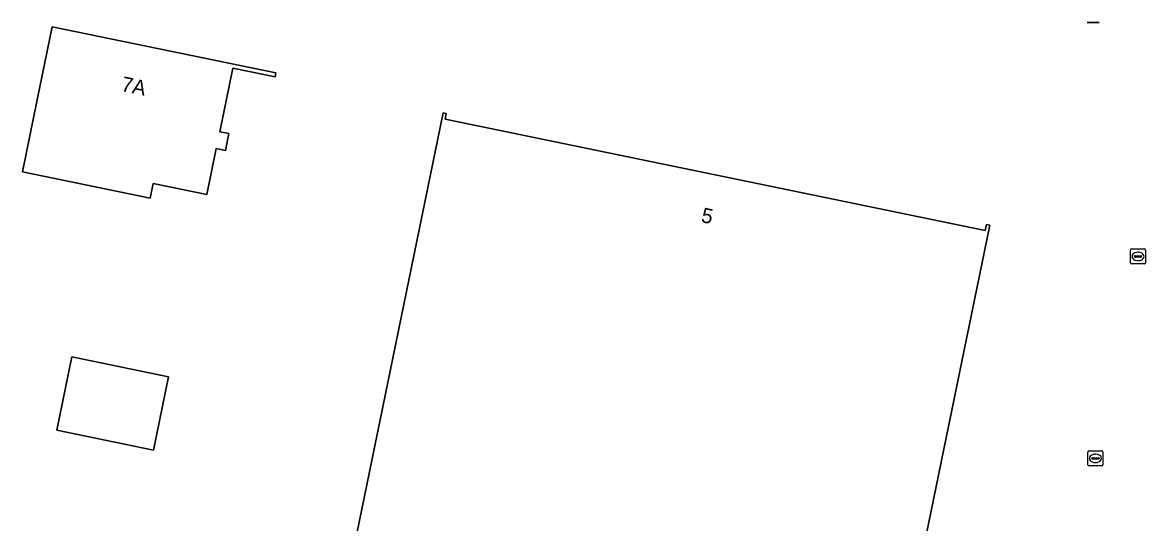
# Model space of a CAD drawing. Extents: x 157692 to 159674, y 381452 to 383291.
# Drawn here: x 158260.2 to 158335.5, y 382096.9 to 382130.5 of the extents above; entities that cross this region are included whole.
import ezdxf

# ---------------------------------------------------------------- set-up
doc = ezdxf.new("R2010")
doc.units = 0
for name, color, linetype in [('IMGEO_Erf', 7, 'Continuous'), ('IMGEO_Kolk', 7, 'Continuous'), ('IMGEO_Pand', 7, 'Continuous'), ('IMGEO_Pand_nummerreeks', 7, 'Continuous'), ('IMGEO_Reclamebord', 7, 'Continuous')]:
    doc.layers.add(name, color=color, linetype=linetype)

msp = doc.modelspace()

# ---------------------------------------------------------------- linework, layer by layer
at = {"layer": 'IMGEO_Erf'}
for points in [[(158268.947, 382119.662), (158268.749, 382118.691), (158260.187, 382120.442), (158261.175, 382125.272), (158262.177, 382130.17), (158277.171, 382127.079), (158277.119, 382126.826), (158274.286, 382127.405), (158273.413, 382123.138), (158274.026, 382123.013), (158273.796, 382121.889), (158273.176, 382122.016), (158272.544, 382118.927)], [(158266.709, 382018.709), (158275.004, 382059.177), (158288.375, 382124.407), (158288.591, 382124.363), (158288.512, 382123.981), (158324.715, 382116.526), (158324.793, 382116.909), (158325.009, 382116.864), (158315.059, 382068.331), (158321.995, 382066.869), (158310.319, 382009.932)], [(158268.959, 382101.797), (158262.485, 382103.128), (158263.495, 382108.046), (158269.965, 382106.696)]]:
    msp.add_lwpolyline(points, close=True, dxfattribs=at)
at = {"layer": 'IMGEO_Kolk'}
for p, q in [((158334.526, 382115.277), (158335.378, 382115.277)), ((158334.451, 382114.351), (158334.451, 382115.203)), ((158334.71, 382114.771), (158334.71, 382114.783)), ((158335.148, 382114.734), (158334.75, 382114.734)), ((158334.753, 382114.82), (158335.151, 382114.82)), ((158334.962, 382114.497), (158334.937, 382114.497)), ((158334.939, 382115.057), (158334.964, 382115.057)), ((158335.194, 382114.783), (158335.194, 382114.771)), ((158335.452, 382115.203), (158335.452, 382114.351)), ((158335.378, 382114.277), (158334.526, 382114.277)), ((158331.67, 382101.739), (158332.522, 382101.739)), ((158331.595, 382100.813), (158331.595, 382101.665)), ((158331.854, 382101.233), (158331.854, 382101.245)), ((158332.292, 382101.196), (158331.894, 382101.196)), ((158331.897, 382101.282), (158332.295, 382101.282)), ((158332.106, 382100.959), (158332.081, 382100.959)), ((158332.083, 382101.519), (158332.108, 382101.519)), ((158332.338, 382101.245), (158332.338, 382101.233)), ((158332.596, 382101.665), (158332.596, 382100.813)), ((158332.522, 382100.739), (158331.67, 382100.739))]:
    msp.add_line(p, q, dxfattribs=at)
for points in [[(158334.526, 382115.277), (158335.378, 382115.277)], [(158334.451, 382114.351), (158334.451, 382115.203)], [(158335.452, 382115.203), (158335.452, 382114.351)], [(158335.378, 382114.277), (158334.526, 382114.277)], [(158331.67, 382101.739), (158332.522, 382101.739)], [(158331.595, 382100.813), (158331.595, 382101.665)], [(158332.596, 382101.665), (158332.596, 382100.813)], [(158332.522, 382100.739), (158331.67, 382100.739)]]:
    msp.add_lwpolyline(points, dxfattribs=at)
for centre, radius, start, end in [((158334.528, 382115.201), 0.0765, 91.55205, 178.44795), ((158334.528, 382115.201), 0.0765, 91.55205, 178.44795), ((158335.376, 382115.201), 0.0765, 1.55205, 88.44795), ((158335.376, 382115.201), 0.0765, 1.55205, 88.44795), ((158334.75, 382114.78), 0.0403, 85.87752, 175.75265), ((158334.747, 382114.77), 0.0366, 178.93798, 274.71019), ((158335.151, 382114.777), 0.043, 264.86636, 352.45326), ((158335.155, 382114.782), 0.0386, 1.73085, 96.63898), ((158334.528, 382114.353), 0.0765, 181.55205, 268.44795), ((158334.528, 382114.353), 0.0765, 181.55205, 268.44795), ((158335.376, 382114.353), 0.0765, 271.55205, 358.44795), ((158335.376, 382114.353), 0.0765, 271.55205, 358.44795), ((158331.672, 382101.663), 0.0765, 91.55205, 178.44795), ((158331.672, 382101.663), 0.0765, 91.55205, 178.44795), ((158332.52, 382101.663), 0.0765, 1.55205, 88.44795), ((158332.52, 382101.663), 0.0765, 1.55205, 88.44795), ((158331.894, 382101.242), 0.0403, 85.87752, 175.75265), ((158331.891, 382101.232), 0.0366, 178.93798, 274.71019), ((158332.295, 382101.239), 0.043, 264.86636, 352.45326), ((158332.299, 382101.244), 0.0386, 1.73085, 96.63898), ((158331.672, 382100.815), 0.0765, 181.55205, 268.44795), ((158331.672, 382100.815), 0.0765, 181.55205, 268.44795), ((158332.52, 382100.815), 0.0765, 271.55205, 358.44795), ((158332.52, 382100.815), 0.0765, 271.55205, 358.44795)]:
    msp.add_arc(centre, radius, start, end, dxfattribs=at)
for centre, major_axis, ratio, start_param, end_param in [((158334.938, 382114.777), (-0.387, 0.002), 0.722429, 4.712389, 7.853982), ((158334.963, 382114.777), (-0.39, 0.002), 0.717154, 1.570796, 4.712389), ((158332.082, 382101.239), (-0.387, 0.002), 0.722429, 4.712389, 7.853982), ((158332.107, 382101.239), (-0.39, 0.002), 0.717154, 1.570796, 4.712389)]:
    msp.add_ellipse(centre, major_axis=major_axis, ratio=ratio, start_param=start_param, end_param=end_param, dxfattribs=at)
at = {"layer": 'IMGEO_Pand'}
for points in [[(158277.171, 382127.079), (158262.177, 382130.17), (158261.175, 382125.272), (158260.187, 382120.442), (158268.749, 382118.691), (158268.947, 382119.662), (158272.544, 382118.927), (158273.176, 382122.016), (158273.796, 382121.889), (158274.026, 382123.013), (158273.413, 382123.138), (158274.286, 382127.405), (158277.119, 382126.826)], [(158325.009, 382116.864), (158324.793, 382116.909), (158324.715, 382116.526), (158288.512, 382123.981), (158288.591, 382124.363), (158288.375, 382124.407), (158275.004, 382059.177), (158266.709, 382018.709), (158310.319, 382009.932), (158321.995, 382066.869), (158315.059, 382068.331)], [(158268.959, 382101.797), (158269.965, 382106.696), (158263.495, 382108.046), (158262.485, 382103.128)]]:
    msp.add_lwpolyline(points, close=True, dxfattribs=at)
at = {"layer": 'IMGEO_Reclamebord'}
for p, q in [((158332.337, 382130.463), (158331.547, 382130.463)), ((158331.547, 382130.463), (158332.337, 382130.463))]:
    msp.add_line(p, q, dxfattribs=at)

# ---------------------------------------------------------------- texts
at = {"layer": 'IMGEO_Pand_nummerreeks'}
for s, rotation, p in [('7A', 348.3517, (158266.755, 382125.877)), ('5', 348.3575, (158305.622, 382117.085))]:
    msp.add_text(s, height=1, rotation=rotation, dxfattribs=at).set_placement(p)

doc.saveas('drawing.dxf')
